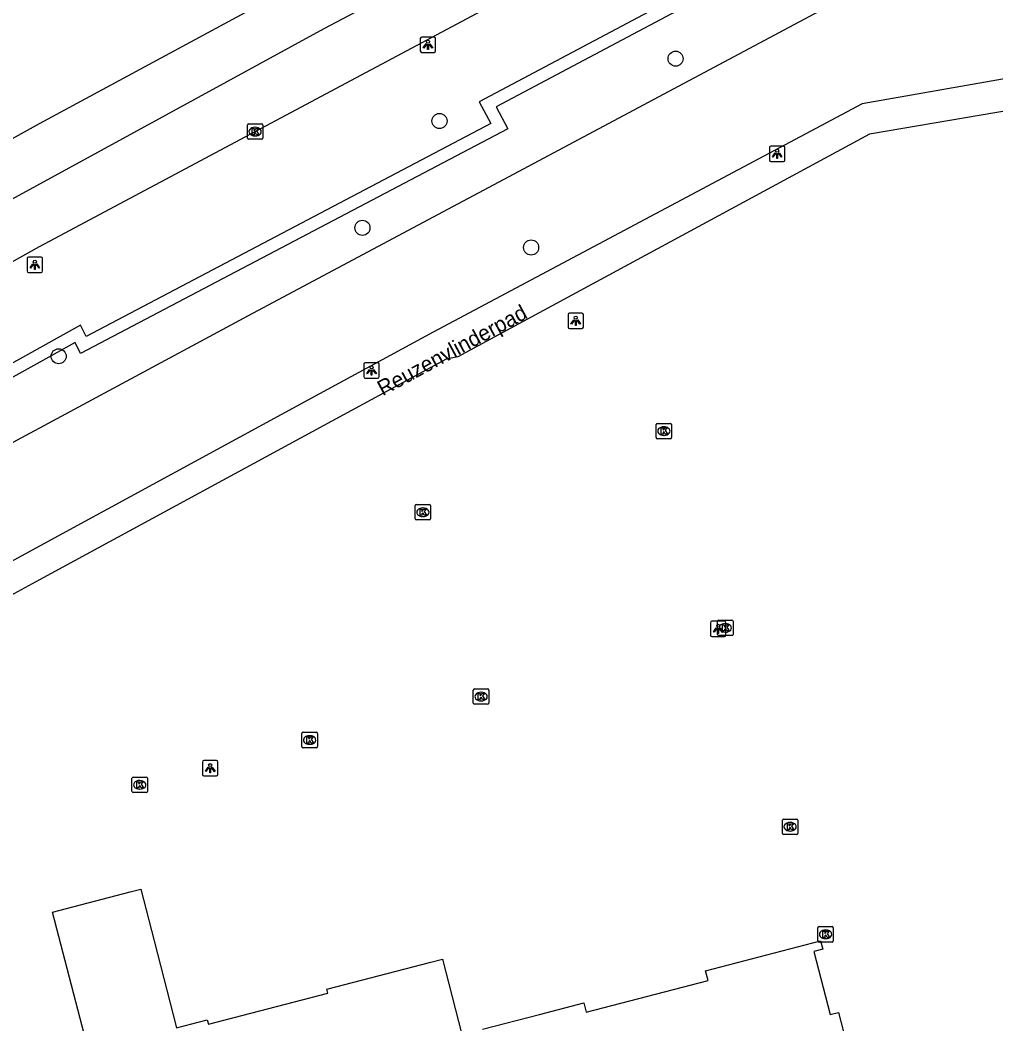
# Model space of a CAD drawing. Extents: x 162880 to 165536, y 384011 to 385179.
# Drawn here: x 163998.7 to 164062.1, y 384798.8 to 384863.9 of the extents above; entities that cross this region are included whole.
import ezdxf

# ---------------------------------------------------------------- set-up
doc = ezdxf.new("R2010")
doc.units = 0
for name, color, linetype in [('IMGEO_Boom', 7, 'Continuous'), ('IMGEO_Kolk', 7, 'Continuous'), ('IMGEO_Lichtpunt', 7, 'Continuous'), ('IMGEO_Loofbos', 7, 'Continuous'), ('IMGEO_Muur', 7, 'Continuous'), ('IMGEO_Openbare_ruimte_label', 7, 'Continuous'), ('IMGEO_Pand', 7, 'Continuous'), ('IMGEO_Rijbaan_regionaal_gesloten', 7, 'Continuous'), ('IMGEO_Voetpad_open', 7, 'Continuous')]:
    doc.layers.add(name, color=color, linetype=linetype)

msp = doc.modelspace()

# ---------------------------------------------------------------- linework, layer by layer
at = {"layer": 'IMGEO_Boom'}
for centre in [(164041.311, 384861.418), (164025.98, 384857.371), (164020.978, 384850.437), (164031.932, 384849.158), (164001.25, 384842.096)]:
    msp.add_circle(centre, 0.489, dxfattribs=at)
at = {"layer": 'IMGEO_Kolk'}
for p, q in [((164013.505, 384856.256), (164013.505, 384857.108)), ((164013.58, 384857.182), (164014.432, 384857.182)), ((164014.506, 384857.108), (164014.506, 384856.256)), ((164013.993, 384856.962), (164014.018, 384856.962)), ((164014.432, 384856.182), (164013.58, 384856.182)), ((164014.016, 384856.402), (164013.991, 384856.402)), ((164040.052, 384836.814), (164040.052, 384837.666)), ((164040.127, 384837.74), (164040.979, 384837.74)), ((164041.053, 384837.666), (164041.053, 384836.814)), ((164040.563, 384836.96), (164040.538, 384836.96)), ((164040.54, 384837.52), (164040.565, 384837.52)), ((164040.979, 384836.74), (164040.127, 384836.74)), ((164024.4, 384831.546), (164024.4, 384832.398)), ((164024.475, 384832.472), (164025.327, 384832.472)), ((164025.401, 384832.398), (164025.401, 384831.546)), ((164024.911, 384831.692), (164024.886, 384831.692)), ((164024.888, 384832.252), (164024.913, 384832.252)), ((164025.327, 384831.472), (164024.475, 384831.472)), ((164044.041, 384824.04), (164044.041, 384824.892)), ((164044.116, 384824.966), (164044.968, 384824.966)), ((164044.529, 384824.746), (164044.554, 384824.746)), ((164045.042, 384824.892), (164045.042, 384824.04)), ((164044.968, 384823.966), (164044.116, 384823.966)), ((164044.552, 384824.186), (164044.527, 384824.186)), ((164028.178, 384819.577), (164028.178, 384820.429)), ((164028.253, 384820.503), (164029.105, 384820.503)), ((164028.666, 384820.283), (164028.691, 384820.283)), ((164029.179, 384820.429), (164029.179, 384819.577)), ((164029.105, 384819.503), (164028.253, 384819.503)), ((164028.689, 384819.723), (164028.664, 384819.723)), ((164017.048, 384816.758), (164017.048, 384817.61)), ((164017.123, 384817.684), (164017.975, 384817.684)), ((164017.536, 384817.464), (164017.561, 384817.464)), ((164018.049, 384817.61), (164018.049, 384816.758)), ((164017.559, 384816.904), (164017.534, 384816.904)), ((164017.975, 384816.684), (164017.123, 384816.684)), ((164006.088, 384814.774), (164006.94, 384814.774)), ((164006.013, 384813.848), (164006.013, 384814.7)), ((164006.501, 384814.554), (164006.526, 384814.554)), ((164007.014, 384814.7), (164007.014, 384813.848)), ((164006.94, 384813.774), (164006.088, 384813.774)), ((164006.524, 384813.994), (164006.499, 384813.994)), ((164048.25, 384811.124), (164048.25, 384811.976)), ((164048.325, 384812.05), (164049.177, 384812.05)), ((164048.738, 384811.83), (164048.763, 384811.83)), ((164049.251, 384811.976), (164049.251, 384811.124)), ((164049.177, 384811.05), (164048.325, 384811.05)), ((164048.761, 384811.27), (164048.736, 384811.27)), ((164050.555, 384804.141), (164050.555, 384804.993)), ((164050.63, 384805.067), (164051.482, 384805.067)), ((164051.556, 384804.993), (164051.556, 384804.141)), ((164051.043, 384804.847), (164051.068, 384804.847)), ((164051.482, 384804.067), (164050.63, 384804.067)), ((164051.066, 384804.287), (164051.041, 384804.287))]:
    msp.add_line(p, q, dxfattribs=at)
for points in [[(164013.505, 384856.256), (164013.505, 384857.108)], [(164013.58, 384857.182), (164014.432, 384857.182)], [(164014.506, 384857.108), (164014.506, 384856.256)], [(164013.826, 384856.882), (164013.949, 384856.882), (164013.949, 384856.731), (164014.079, 384856.882), (164014.243, 384856.882), (164014.097, 384856.731), (164014.25, 384856.482), (164014.098, 384856.482), (164014.013, 384856.646), (164013.949, 384856.579), (164013.949, 384856.482), (164013.826, 384856.482), (164013.826, 384856.882)], [(164014.432, 384856.182), (164013.58, 384856.182)], [(164040.052, 384836.814), (164040.052, 384837.666)], [(164040.127, 384837.74), (164040.979, 384837.74)], [(164041.053, 384837.666), (164041.053, 384836.814)], [(164040.373, 384837.44), (164040.496, 384837.44), (164040.496, 384837.289), (164040.626, 384837.44), (164040.79, 384837.44), (164040.644, 384837.289), (164040.797, 384837.04), (164040.645, 384837.04), (164040.56, 384837.204), (164040.496, 384837.137), (164040.496, 384837.04), (164040.373, 384837.04), (164040.373, 384837.44)], [(164040.979, 384836.74), (164040.127, 384836.74)], [(164024.4, 384831.546), (164024.4, 384832.398)], [(164024.475, 384832.472), (164025.327, 384832.472)], [(164025.401, 384832.398), (164025.401, 384831.546)], [(164024.721, 384832.172), (164024.844, 384832.172), (164024.844, 384832.021), (164024.974, 384832.172), (164025.138, 384832.172), (164024.992, 384832.021), (164025.145, 384831.772), (164024.993, 384831.772), (164024.908, 384831.936), (164024.844, 384831.869), (164024.844, 384831.772), (164024.721, 384831.772), (164024.721, 384832.172)], [(164025.327, 384831.472), (164024.475, 384831.472)], [(164044.041, 384824.04), (164044.041, 384824.892)], [(164044.116, 384824.966), (164044.968, 384824.966)], [(164044.362, 384824.666), (164044.485, 384824.666), (164044.485, 384824.515), (164044.615, 384824.666), (164044.779, 384824.666), (164044.633, 384824.515), (164044.786, 384824.266), (164044.634, 384824.266), (164044.549, 384824.43), (164044.485, 384824.363), (164044.485, 384824.266), (164044.362, 384824.266), (164044.362, 384824.666)], [(164045.042, 384824.892), (164045.042, 384824.04)], [(164044.968, 384823.966), (164044.116, 384823.966)], [(164028.178, 384819.577), (164028.178, 384820.429)], [(164028.253, 384820.503), (164029.105, 384820.503)], [(164028.499, 384820.203), (164028.622, 384820.203), (164028.622, 384820.052), (164028.752, 384820.203), (164028.916, 384820.203), (164028.77, 384820.052), (164028.923, 384819.803), (164028.771, 384819.803), (164028.686, 384819.967), (164028.622, 384819.9), (164028.622, 384819.803), (164028.499, 384819.803), (164028.499, 384820.203)], [(164029.179, 384820.429), (164029.179, 384819.577)], [(164029.105, 384819.503), (164028.253, 384819.503)], [(164017.048, 384816.758), (164017.048, 384817.61)], [(164017.123, 384817.684), (164017.975, 384817.684)], [(164017.369, 384817.384), (164017.492, 384817.384), (164017.492, 384817.233), (164017.622, 384817.384), (164017.786, 384817.384), (164017.64, 384817.233), (164017.793, 384816.984), (164017.641, 384816.984), (164017.556, 384817.148), (164017.492, 384817.081), (164017.492, 384816.984), (164017.369, 384816.984), (164017.369, 384817.384)], [(164018.049, 384817.61), (164018.049, 384816.758)], [(164017.975, 384816.684), (164017.123, 384816.684)], [(164006.088, 384814.774), (164006.94, 384814.774)], [(164006.013, 384813.848), (164006.013, 384814.7)], [(164006.334, 384814.474), (164006.457, 384814.474), (164006.457, 384814.323), (164006.587, 384814.474), (164006.751, 384814.474), (164006.605, 384814.323), (164006.758, 384814.074), (164006.606, 384814.074), (164006.521, 384814.238), (164006.457, 384814.171), (164006.457, 384814.074), (164006.334, 384814.074), (164006.334, 384814.474)], [(164007.014, 384814.7), (164007.014, 384813.848)], [(164006.94, 384813.774), (164006.088, 384813.774)], [(164048.25, 384811.124), (164048.25, 384811.976)], [(164048.325, 384812.05), (164049.177, 384812.05)], [(164048.571, 384811.75), (164048.694, 384811.75), (164048.694, 384811.599), (164048.824, 384811.75), (164048.988, 384811.75), (164048.842, 384811.599), (164048.995, 384811.35), (164048.843, 384811.35), (164048.758, 384811.514), (164048.694, 384811.447), (164048.694, 384811.35), (164048.571, 384811.35), (164048.571, 384811.75)], [(164049.251, 384811.976), (164049.251, 384811.124)], [(164049.177, 384811.05), (164048.325, 384811.05)], [(164050.555, 384804.141), (164050.555, 384804.993)], [(164050.63, 384805.067), (164051.482, 384805.067)], [(164051.556, 384804.993), (164051.556, 384804.141)], [(164050.876, 384804.767), (164050.999, 384804.767), (164050.999, 384804.616), (164051.129, 384804.767), (164051.293, 384804.767), (164051.147, 384804.616), (164051.3, 384804.367), (164051.148, 384804.367), (164051.063, 384804.531), (164050.999, 384804.464), (164050.999, 384804.367), (164050.876, 384804.367), (164050.876, 384804.767)], [(164051.482, 384804.067), (164050.63, 384804.067)]]:
    msp.add_lwpolyline(points, dxfattribs=at)
for centre, start, end in [((164013.582, 384857.106), 91.55205, 178.44795), ((164013.582, 384857.106), 91.55205, 178.44795), ((164014.43, 384857.106), 1.55205, 88.44795), ((164014.43, 384857.106), 1.55205, 88.44795), ((164013.582, 384856.258), 181.55205, 268.44795), ((164013.582, 384856.258), 181.55205, 268.44795), ((164014.43, 384856.258), 271.55205, 358.44795), ((164014.43, 384856.258), 271.55205, 358.44795), ((164040.129, 384837.664), 91.55205, 178.44795), ((164040.129, 384837.664), 91.55205, 178.44795), ((164040.977, 384837.664), 1.55205, 88.44795), ((164040.977, 384837.664), 1.55205, 88.44795), ((164040.129, 384836.816), 181.55205, 268.44795), ((164040.129, 384836.816), 181.55205, 268.44795), ((164040.977, 384836.816), 271.55205, 358.44795), ((164040.977, 384836.816), 271.55205, 358.44795), ((164024.477, 384832.396), 91.55205, 178.44795), ((164024.477, 384832.396), 91.55205, 178.44795), ((164025.325, 384832.396), 1.55205, 88.44795), ((164025.325, 384832.396), 1.55205, 88.44795), ((164024.477, 384831.548), 181.55205, 268.44795), ((164024.477, 384831.548), 181.55205, 268.44795), ((164025.325, 384831.548), 271.55205, 358.44795), ((164025.325, 384831.548), 271.55205, 358.44795), ((164044.118, 384824.89), 91.55205, 178.44795), ((164044.118, 384824.89), 91.55205, 178.44795), ((164044.966, 384824.89), 1.55205, 88.44795), ((164044.966, 384824.89), 1.55205, 88.44795), ((164044.118, 384824.042), 181.55205, 268.44795), ((164044.118, 384824.042), 181.55205, 268.44795), ((164044.966, 384824.042), 271.55205, 358.44795), ((164044.966, 384824.042), 271.55205, 358.44795), ((164028.255, 384820.427), 91.55205, 178.44795), ((164028.255, 384820.427), 91.55205, 178.44795), ((164029.103, 384820.427), 1.55205, 88.44795), ((164029.103, 384820.427), 1.55205, 88.44795), ((164028.255, 384819.579), 181.55205, 268.44795), ((164028.255, 384819.579), 181.55205, 268.44795), ((164029.103, 384819.579), 271.55205, 358.44795), ((164029.103, 384819.579), 271.55205, 358.44795), ((164017.125, 384817.608), 91.55205, 178.44795), ((164017.125, 384817.608), 91.55205, 178.44795), ((164017.973, 384817.608), 1.55205, 88.44795), ((164017.973, 384817.608), 1.55205, 88.44795), ((164017.125, 384816.76), 181.55205, 268.44795), ((164017.125, 384816.76), 181.55205, 268.44795), ((164017.973, 384816.76), 271.55205, 358.44795), ((164017.973, 384816.76), 271.55205, 358.44795), ((164006.09, 384814.698), 91.55205, 178.44795), ((164006.09, 384814.698), 91.55205, 178.44795), ((164006.938, 384814.698), 1.55205, 88.44795), ((164006.938, 384814.698), 1.55205, 88.44795), ((164006.09, 384813.85), 181.55205, 268.44795), ((164006.09, 384813.85), 181.55205, 268.44795), ((164006.938, 384813.85), 271.55205, 358.44795), ((164006.938, 384813.85), 271.55205, 358.44795), ((164048.327, 384811.974), 91.55205, 178.44795), ((164048.327, 384811.974), 91.55205, 178.44795), ((164049.175, 384811.974), 1.55205, 88.44795), ((164049.175, 384811.974), 1.55205, 88.44795), ((164048.327, 384811.126), 181.55205, 268.44795), ((164048.327, 384811.126), 181.55205, 268.44795), ((164049.175, 384811.126), 271.55205, 358.44795), ((164049.175, 384811.126), 271.55205, 358.44795), ((164050.632, 384804.991), 91.55205, 178.44795), ((164050.632, 384804.991), 91.55205, 178.44795), ((164051.48, 384804.991), 1.55205, 88.44795), ((164051.48, 384804.991), 1.55205, 88.44795), ((164050.632, 384804.143), 181.55205, 268.44795), ((164050.632, 384804.143), 181.55205, 268.44795), ((164051.48, 384804.143), 271.55205, 358.44795), ((164051.48, 384804.143), 271.55205, 358.44795)]:
    msp.add_arc(centre, 0.0765, start, end, dxfattribs=at)
for centre, major_axis, ratio, start_param, end_param in [((164013.992, 384856.682), (-0.387, 0.002), 0.722429, 4.712389, 7.853982), ((164014.017, 384856.682), (-0.39, 0.002), 0.717154, 1.570796, 4.712389), ((164040.539, 384837.24), (-0.387, 0.002), 0.722429, 4.712389, 7.853982), ((164040.564, 384837.24), (-0.39, 0.002), 0.717154, 1.570796, 4.712389), ((164024.887, 384831.972), (-0.387, 0.002), 0.722429, 4.712389, 7.853982), ((164024.912, 384831.972), (-0.39, 0.002), 0.717154, 1.570796, 4.712389), ((164044.528, 384824.466), (-0.387, 0.002), 0.722429, 4.712389, 7.853982), ((164044.553, 384824.466), (-0.39, 0.002), 0.717154, 1.570796, 4.712389), ((164028.665, 384820.003), (-0.387, 0.002), 0.722429, 4.712389, 7.853982), ((164028.69, 384820.003), (-0.39, 0.002), 0.717154, 1.570796, 4.712389), ((164017.535, 384817.184), (-0.387, 0.002), 0.722429, 4.712389, 7.853982), ((164017.56, 384817.184), (-0.39, 0.002), 0.717154, 1.570796, 4.712389), ((164006.5, 384814.274), (-0.387, 0.002), 0.722429, 4.712389, 7.853982), ((164006.525, 384814.274), (-0.39, 0.002), 0.717154, 1.570796, 4.712389), ((164048.737, 384811.55), (-0.387, 0.002), 0.722429, 4.712389, 7.853982), ((164048.762, 384811.55), (-0.39, 0.002), 0.717154, 1.570796, 4.712389), ((164051.042, 384804.567), (-0.387, 0.002), 0.722429, 4.712389, 7.853982), ((164051.067, 384804.567), (-0.39, 0.002), 0.717154, 1.570796, 4.712389)]:
    msp.add_ellipse(centre, major_axis=major_axis, ratio=ratio, start_param=start_param, end_param=end_param, dxfattribs=at)
at = {"layer": 'IMGEO_Lichtpunt'}
for p, q in [((164024.734, 384862.729), (164024.734, 384861.922)), ((164024.734, 384862.729), (164024.734, 384861.922)), ((164025.636, 384862.824), (164024.828, 384862.824)), ((164025.636, 384862.824), (164024.828, 384862.824)), ((164025.73, 384861.922), (164025.73, 384862.729)), ((164025.73, 384861.922), (164025.73, 384862.729)), ((164024.828, 384861.828), (164025.636, 384861.828)), ((164024.828, 384861.828), (164025.636, 384861.828)), ((164047.409, 384855.643), (164047.409, 384854.836)), ((164047.409, 384855.643), (164047.409, 384854.836)), ((164048.311, 384855.738), (164047.503, 384855.738)), ((164048.311, 384855.738), (164047.503, 384855.738)), ((164048.405, 384854.836), (164048.405, 384855.643)), ((164048.405, 384854.836), (164048.405, 384855.643)), ((164047.503, 384854.742), (164048.311, 384854.742)), ((164047.503, 384854.742), (164048.311, 384854.742)), ((163999.205, 384848.44), (163999.205, 384847.633)), ((163999.205, 384848.44), (163999.205, 384847.633)), ((164000.107, 384848.535), (163999.299, 384848.535)), ((164000.107, 384848.535), (163999.299, 384848.535)), ((164000.201, 384847.633), (164000.201, 384848.44)), ((164000.201, 384847.633), (164000.201, 384848.44)), ((163999.299, 384847.539), (164000.107, 384847.539)), ((163999.299, 384847.539), (164000.107, 384847.539)), ((164034.33, 384844.803), (164034.33, 384843.996)), ((164034.33, 384844.803), (164034.33, 384843.996)), ((164035.232, 384844.898), (164034.424, 384844.898)), ((164035.232, 384844.898), (164034.424, 384844.898)), ((164035.326, 384843.996), (164035.326, 384844.803)), ((164035.326, 384843.996), (164035.326, 384844.803)), ((164034.424, 384843.902), (164035.232, 384843.902)), ((164034.424, 384843.902), (164035.232, 384843.902)), ((164021.07, 384841.58), (164021.07, 384840.773)), ((164021.07, 384841.58), (164021.07, 384840.773)), ((164021.972, 384841.675), (164021.164, 384841.675)), ((164021.972, 384841.675), (164021.164, 384841.675)), ((164022.066, 384840.773), (164022.066, 384841.58)), ((164022.066, 384840.773), (164022.066, 384841.58)), ((164021.164, 384840.679), (164021.972, 384840.679)), ((164021.164, 384840.679), (164021.972, 384840.679)), ((164043.583, 384824.8), (164043.583, 384823.993)), ((164043.583, 384824.8), (164043.583, 384823.993)), ((164044.485, 384824.895), (164043.677, 384824.895)), ((164044.485, 384824.895), (164043.677, 384824.895)), ((164044.579, 384823.993), (164044.579, 384824.8)), ((164044.579, 384823.993), (164044.579, 384824.8)), ((164043.677, 384823.899), (164044.485, 384823.899)), ((164043.677, 384823.899), (164044.485, 384823.899)), ((164010.592, 384815.755), (164010.592, 384814.948)), ((164010.592, 384815.755), (164010.592, 384814.948)), ((164011.494, 384815.85), (164010.686, 384815.85)), ((164011.494, 384815.85), (164010.686, 384815.85)), ((164011.588, 384814.948), (164011.588, 384815.755)), ((164011.588, 384814.948), (164011.588, 384815.755)), ((164010.686, 384814.854), (164011.494, 384814.854)), ((164010.686, 384814.854), (164011.494, 384814.854))]:
    msp.add_line(p, q, dxfattribs=at)
for points in [[(164025.108, 384862.393), (164025.147, 384862.365), (164024.959, 384862.103), (164024.921, 384862.13), (164025.108, 384862.393)], [(164025.21, 384862.345), (164025.257, 384862.345), (164025.257, 384862.023), (164025.21, 384862.023), (164025.21, 384862.345)], [(164025.32, 384862.365), (164025.358, 384862.392), (164025.545, 384862.13), (164025.506, 384862.102), (164025.32, 384862.365)], [(164047.783, 384855.307), (164047.822, 384855.279), (164047.634, 384855.017), (164047.596, 384855.044), (164047.783, 384855.307)], [(164047.885, 384855.259), (164047.932, 384855.259), (164047.932, 384854.937), (164047.885, 384854.937), (164047.885, 384855.259)], [(164047.995, 384855.279), (164048.033, 384855.306), (164048.22, 384855.044), (164048.181, 384855.016), (164047.995, 384855.279)], [(163999.579, 384848.104), (163999.618, 384848.076), (163999.43, 384847.814), (163999.392, 384847.841), (163999.579, 384848.104)], [(163999.681, 384848.056), (163999.728, 384848.056), (163999.728, 384847.734), (163999.681, 384847.734), (163999.681, 384848.056)], [(163999.791, 384848.076), (163999.829, 384848.103), (164000.016, 384847.841), (163999.977, 384847.813), (163999.791, 384848.076)], [(164034.704, 384844.467), (164034.743, 384844.439), (164034.555, 384844.177), (164034.517, 384844.204), (164034.704, 384844.467)], [(164034.806, 384844.419), (164034.853, 384844.419), (164034.853, 384844.097), (164034.806, 384844.097), (164034.806, 384844.419)], [(164034.916, 384844.439), (164034.954, 384844.466), (164035.141, 384844.204), (164035.102, 384844.176), (164034.916, 384844.439)], [(164021.444, 384841.244), (164021.483, 384841.216), (164021.295, 384840.954), (164021.257, 384840.981), (164021.444, 384841.244)], [(164021.546, 384841.196), (164021.593, 384841.196), (164021.593, 384840.874), (164021.546, 384840.874), (164021.546, 384841.196)], [(164021.656, 384841.216), (164021.694, 384841.243), (164021.881, 384840.981), (164021.842, 384840.953), (164021.656, 384841.216)], [(164043.957, 384824.464), (164043.996, 384824.436), (164043.808, 384824.174), (164043.77, 384824.201), (164043.957, 384824.464)], [(164044.059, 384824.416), (164044.106, 384824.416), (164044.106, 384824.094), (164044.059, 384824.094), (164044.059, 384824.416)], [(164044.169, 384824.436), (164044.207, 384824.463), (164044.394, 384824.201), (164044.355, 384824.173), (164044.169, 384824.436)], [(164010.966, 384815.419), (164011.005, 384815.391), (164010.817, 384815.129), (164010.779, 384815.156), (164010.966, 384815.419)], [(164011.178, 384815.391), (164011.216, 384815.418), (164011.403, 384815.156), (164011.364, 384815.128), (164011.178, 384815.391)], [(164011.068, 384815.371), (164011.115, 384815.371), (164011.115, 384815.049), (164011.068, 384815.049), (164011.068, 384815.371)]]:
    msp.add_lwpolyline(points, dxfattribs=at)
for centre in [(164025.233, 384862.527), (164047.908, 384855.441), (163999.704, 384848.238), (164034.829, 384844.601), (164021.569, 384841.378), (164044.082, 384824.598), (164011.091, 384815.553)]:
    msp.add_circle(centre, 0.0994, dxfattribs=at)
for centre, start, end in [((164024.828, 384862.729), 90, 180), ((164024.828, 384862.729), 90, 180), ((164025.636, 384862.729), 0, 90), ((164025.636, 384862.729), 0, 90), ((164024.828, 384861.922), 180, 270), ((164024.828, 384861.922), 180, 270), ((164025.636, 384861.922), 270, 0), ((164025.636, 384861.922), 270, 360), ((164047.503, 384855.643), 90, 180), ((164047.503, 384855.643), 90, 180), ((164048.311, 384855.643), 0, 90), ((164048.311, 384855.643), 0, 90), ((164047.503, 384854.836), 180, 270), ((164047.503, 384854.836), 180, 270), ((164048.311, 384854.836), 270, 0), ((164048.311, 384854.836), 270, 360), ((163999.299, 384848.44), 90, 180), ((163999.299, 384848.44), 90, 180), ((164000.107, 384848.44), 0, 90), ((164000.107, 384848.44), 0, 90), ((163999.299, 384847.633), 180, 270), ((163999.299, 384847.633), 180, 270), ((164000.107, 384847.633), 270, 0), ((164000.107, 384847.633), 270, 360), ((164034.424, 384844.803), 90, 180), ((164034.424, 384844.803), 90, 180), ((164035.232, 384844.803), 0, 90), ((164035.232, 384844.803), 0, 90), ((164034.424, 384843.996), 180, 270), ((164034.424, 384843.996), 180, 270), ((164035.232, 384843.996), 270, 0), ((164035.232, 384843.996), 270, 360), ((164021.164, 384841.58), 90, 180), ((164021.164, 384841.58), 90, 180), ((164021.972, 384841.58), 0, 90), ((164021.972, 384841.58), 0, 90), ((164021.164, 384840.773), 180, 270), ((164021.164, 384840.773), 180, 270), ((164021.972, 384840.773), 270, 0), ((164021.972, 384840.773), 270, 360), ((164043.677, 384824.8), 90, 180), ((164043.677, 384824.8), 90, 180), ((164044.485, 384824.8), 0, 90), ((164044.485, 384824.8), 0, 90), ((164043.677, 384823.993), 180, 270), ((164043.677, 384823.993), 180, 270), ((164044.485, 384823.993), 270, 0), ((164044.485, 384823.993), 270, 360), ((164010.686, 384815.755), 90, 180), ((164010.686, 384815.755), 90, 180), ((164011.494, 384815.755), 0, 90), ((164011.494, 384815.755), 0, 90), ((164010.686, 384814.948), 180, 270), ((164010.686, 384814.948), 180, 270), ((164011.494, 384814.948), 270, 0), ((164011.494, 384814.948), 270, 360)]:
    msp.add_arc(centre, 0.0946, start, end, dxfattribs=at)
at = {"layer": 'IMGEO_Loofbos'}
msp.add_lwpolyline([(163995.186, 384834.864), (164013.856, 384844.891), (164056.21, 384867.499), (164121.511, 384900.024), (164145.911, 384911.473), (164147.204, 384912.079)], dxfattribs=at)
at = {"layer": 'IMGEO_Muur'}
for points in [[(164200.612, 384942.085), (164200.456, 384942.424), (164096.894, 384894.556), (164097.59, 384893.077), (164094.686, 384891.713), (164094.002, 384893.195), (164090.38, 384891.428), (164028.566, 384858.623), (164029.317, 384857.211), (164003.031, 384843.382), (164002.673, 384844.106), (163992.862, 384838.663), (163904.353, 384789.557), (163905.165, 384788.158), (163898.84, 384784.624), (163898.055, 384786.032), (163851.73, 384760.24), (163852.526, 384758.821), (163848.3, 384756.508), (163847.517, 384757.905), (163830.64, 384748.494)], [(164146.429, 384916.559), (164097.974, 384894.163), (164098.667, 384892.689), (164094.293, 384890.633), (164093.613, 384892.104), (164090.747, 384890.706), (164029.662, 384858.288), (164030.414, 384856.873), (164002.673, 384842.278), (164002.323, 384842.986), (163993.285, 384837.971)]]:
    msp.add_lwpolyline(points, dxfattribs=at)
at = {"layer": 'IMGEO_Pand'}
for points in [[(164003.187, 384797.016), (164000.849, 384806.017), (164005.901, 384807.325), (164006.581, 384807.501), (164007.452, 384804.137), (164008.911, 384798.502), (164010.9, 384799.019), (164010.973, 384798.736), (164018.738, 384800.752), (164018.669, 384801.018), (164025.409, 384802.766), (164026.168, 384802.963), (164027.434, 384798.062)], [(164028.775, 384798.408), (164032.482, 384799.37), (164035.357, 384800.116), (164035.513, 384799.515), (164043.42, 384801.569), (164043.257, 384802.196), (164050.73, 384804.137), (164050.867, 384803.61), (164050.288, 384803.459), (164051.352, 384799.362), (164051.891, 384799.502), (164053.353, 384793.871)]]:
    msp.add_lwpolyline(points, dxfattribs=at)
at = {"layer": 'IMGEO_Rijbaan_regionaal_gesloten'}
for points in [[(163758.776, 384722.121), (163808.011, 384750), (163831.501, 384763.288), (163866.498, 384783.086), (163871.528, 384785.88), (163986.202, 384849.544), (164000, 384857.205), (164034.372, 384875.786), (164036.883, 384877.143), (164052.195, 384885.028), (164067.558, 384892.574), (164106.58, 384912.17), (164139.838, 384928.005), (164149.304, 384932.387), (164167.623, 384940.868), (164194.28, 384952.4), (164204.946, 384957.301), (164210.03, 384959.452)], [(163746.451, 384711.077), (163775.991, 384727.906), (163831.875, 384759.566), (163922.856, 384810.618), (163989.543, 384847.584), (164018.488, 384863.379), (164049.693, 384879.822), (164089.819, 384900.11), (164135.969, 384922.347), (164180.496, 384942.699), (164211.617, 384956.322)], [(163802.215, 384738.589), (163806.699, 384741.137), (163829.125, 384753.852), (163852.299, 384766.881), (163989.862, 384843.563), (164000, 384849.214), (164050.321, 384876.053), (164099.056, 384900.61), (164120.666, 384911.245), (164144.651, 384922.332), (164153.885, 384926.74), (164175.004, 384936.259), (164201.359, 384947.888), (164213.333, 384952.939)]]:
    msp.add_lwpolyline(points, dxfattribs=at)
at = {"layer": 'IMGEO_Voetpad_open'}
for points in [[(164075.721, 384862.412), (164053.428, 384858.48), (164025.569, 384843.672), (164017.433, 384839.249), (164000, 384829.772), (163989.11, 384823.838)], [(164084.805, 384861.777), (164053.905, 384856.524), (164027.172, 384842.065), (164026.414, 384841.909), (164018.477, 384837.603), (164000, 384827.578), (163995.706, 384825.248), (163982.11, 384817.71), (163975.276, 384813.355)]]:
    msp.add_lwpolyline(points, dxfattribs=at)

# ---------------------------------------------------------------- texts
at = {"layer": 'IMGEO_Openbare_ruimte_label'}
msp.add_text('Reuzenvlinderpad', height=1, rotation=28.35896, dxfattribs=at).set_placement((164022.29, 384839.497))

doc.saveas('drawing.dxf')
